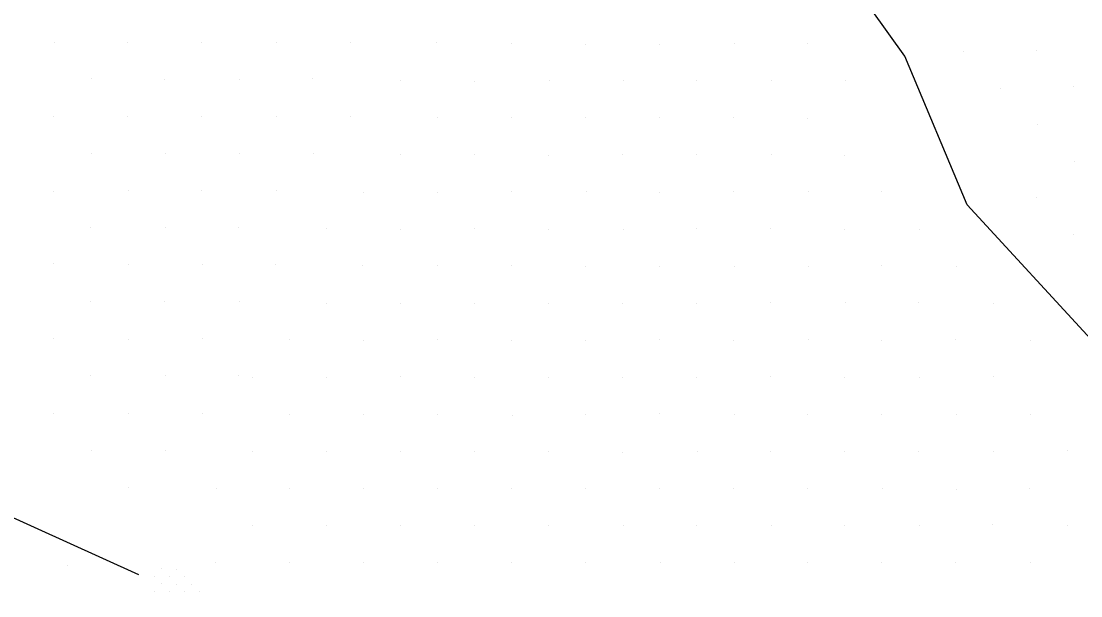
# Model space of a CAD drawing. Extents: x 1602514 to 1609837, y 863887 to 871157.
# Drawn here: x 1606090.8 to 1606394.3, y 866109.9 to 866274.3 of the extents above; entities that cross this region are included whole.
import ezdxf

# ---------------------------------------------------------------- set-up
doc = ezdxf.new("R2010")
doc.units = 0
doc.layers.add('Survey-Ridge Lines', color=7, linetype='Continuous')
doc.layers.add('Survey-Spot dirt', color=7, linetype='Continuous')

msp = doc.modelspace()

# ---------------------------------------------------------------- linework, layer by layer
at = {"layer": 'Survey-Ridge Lines'}
for points in [[(1606496.2, 866109.86), (1606483.9, 866118.95), (1606456.78, 866139.67), (1606423.14, 866164.6), (1606398.32, 866182.02), (1606361.79, 866221.74), (1606343.9, 866264.32), (1606324.17, 866291.94), (1606315.56, 866317.17)], [(1606496.2, 866109.86), (1606483.9, 866118.95), (1606456.78, 866139.67), (1606423.14, 866164.6), (1606398.32, 866182.02), (1606361.79, 866221.74), (1606343.9, 866264.32), (1606324.17, 866291.94), (1606315.56, 866317.17)], [(1606124.51, 866115.9), (1606054.32, 866147.61), (1605995.37, 866175.69), (1605964.92, 866208.27), (1605936, 866244.31)], [(1606124.51, 866115.9), (1606054.32, 866147.61), (1605995.37, 866175.69), (1605964.92, 866208.27), (1605936, 866244.31)]]:
    msp.add_lwpolyline(points, dxfattribs=at)
at = {"layer": 'Survey-Spot dirt'}
for p, q in [((1606100.27, 866268.16), (1606100.27, 866268.16)), ((1606100.27, 866268.16), (1606100.27, 866268.16)), ((1606121.36, 866268.05), (1606121.36, 866268.05)), ((1606121.36, 866268.05), (1606121.36, 866268.05)), ((1606142.56, 866268.26), (1606142.56, 866268.26)), ((1606142.56, 866268.26), (1606142.56, 866268.26)), ((1606163.87, 866268.16), (1606163.87, 866268.16)), ((1606163.87, 866268.16), (1606163.87, 866268.16)), ((1606185.07, 866268.15), (1606185.07, 866268.15)), ((1606185.07, 866268.15), (1606185.07, 866268.15)), ((1606209.89, 866268.08), (1606209.89, 866268.08)), ((1606209.89, 866268.08), (1606209.89, 866268.08)), ((1606231.22, 866267.92), (1606231.22, 866267.92)), ((1606231.22, 866267.92), (1606231.22, 866267.92)), ((1606252.47, 866267.68), (1606252.47, 866267.68)), ((1606252.47, 866267.68), (1606252.47, 866267.68)), ((1606273.7, 866267.75), (1606273.7, 866267.75)), ((1606273.7, 866267.75), (1606273.7, 866267.75)), ((1606295.06, 866267.87), (1606295.06, 866267.87)), ((1606295.06, 866267.87), (1606295.06, 866267.87)), ((1606316.15, 866267.86), (1606316.15, 866267.86)), ((1606316.15, 866267.86), (1606316.15, 866267.86)), ((1606360.65, 866265.74), (1606360.65, 866265.74)), ((1606360.65, 866265.74), (1606360.65, 866265.74)), ((1606381.65, 866265.84), (1606381.65, 866265.84)), ((1606381.65, 866265.84), (1606381.65, 866265.84)), ((1606111.02, 866257.77), (1606111.02, 866257.77)), ((1606111.02, 866257.77), (1606111.02, 866257.77)), ((1606131.85, 866257.74), (1606131.85, 866257.74)), ((1606131.85, 866257.74), (1606131.85, 866257.74)), ((1606153.24, 866257.47), (1606153.24, 866257.47)), ((1606153.24, 866257.47), (1606153.24, 866257.47)), ((1606174.27, 866257.77), (1606174.27, 866257.77)), ((1606174.27, 866257.77), (1606174.27, 866257.77)), ((1606199.42, 866257.36), (1606199.42, 866257.36)), ((1606199.42, 866257.36), (1606199.42, 866257.36)), ((1606220.73, 866257.15), (1606220.73, 866257.15)), ((1606220.73, 866257.15), (1606220.73, 866257.15)), ((1606242.02, 866257.25), (1606242.02, 866257.25)), ((1606242.02, 866257.25), (1606242.02, 866257.25)), ((1606263.2, 866257.36), (1606263.2, 866257.36)), ((1606263.2, 866257.36), (1606263.2, 866257.36)), ((1606284.22, 866257.29), (1606284.22, 866257.29)), ((1606284.22, 866257.29), (1606284.22, 866257.29)), ((1606305.62, 866257.27), (1606305.62, 866257.27)), ((1606305.62, 866257.27), (1606305.62, 866257.27)), ((1606326.81, 866257.21), (1606326.81, 866257.21)), ((1606326.81, 866257.21), (1606326.81, 866257.21)), ((1606392.09, 866255.65), (1606392.09, 866255.65)), ((1606392.09, 866255.65), (1606392.09, 866255.65)), ((1606371.46, 866255.01), (1606371.46, 866255.01)), ((1606371.46, 866255.01), (1606371.46, 866255.01)), ((1606100.03, 866246.95), (1606100.03, 866246.95)), ((1606100.03, 866246.95), (1606100.03, 866246.95)), ((1606121.21, 866247.06), (1606121.21, 866247.06)), ((1606121.21, 866247.06), (1606121.21, 866247.06)), ((1606142.59, 866247.08), (1606142.59, 866247.08)), ((1606142.59, 866247.08), (1606142.59, 866247.08)), ((1606163.82, 866247.07), (1606163.82, 866247.07)), ((1606163.82, 866247.07), (1606163.82, 866247.07)), ((1606185.01, 866246.98), (1606185.01, 866246.98)), ((1606185.01, 866246.98), (1606185.01, 866246.98)), ((1606210.09, 866246.63), (1606210.09, 866246.63)), ((1606210.09, 866246.63), (1606210.09, 866246.63)), ((1606231.18, 866246.75), (1606231.18, 866246.75)), ((1606231.18, 866246.75), (1606231.18, 866246.75)), ((1606252.58, 866246.77), (1606252.58, 866246.77)), ((1606252.58, 866246.77), (1606252.58, 866246.77)), ((1606273.58, 866246.84), (1606273.58, 866246.84)), ((1606273.58, 866246.84), (1606273.58, 866246.84)), ((1606294.9, 866246.64), (1606294.9, 866246.64)), ((1606294.9, 866246.64), (1606294.9, 866246.64)), ((1606316.08, 866246.57), (1606316.08, 866246.57)), ((1606316.08, 866246.57), (1606316.08, 866246.57)), ((1606381.84, 866244.7), (1606381.84, 866244.7)), ((1606381.84, 866244.7), (1606381.84, 866244.7)), ((1606110.92, 866236.29), (1606110.92, 866236.29)), ((1606110.92, 866236.29), (1606110.92, 866236.29)), ((1606132.1, 866236.45), (1606132.1, 866236.45)), ((1606132.1, 866236.45), (1606132.1, 866236.45)), ((1606153.22, 866236.5), (1606153.22, 866236.5)), ((1606153.22, 866236.5), (1606153.22, 866236.5)), ((1606174.45, 866236.54), (1606174.45, 866236.54)), ((1606174.45, 866236.54), (1606174.45, 866236.54)), ((1606199.34, 866236.09), (1606199.34, 866236.09)), ((1606199.34, 866236.09), (1606199.34, 866236.09)), ((1606220.57, 866236.02), (1606220.57, 866236.02)), ((1606220.57, 866236.02), (1606220.57, 866236.02)), ((1606241.86, 866235.96), (1606241.86, 866235.96)), ((1606241.86, 866235.96), (1606241.86, 866235.96)), ((1606263.13, 866236.05), (1606263.13, 866236.05)), ((1606263.13, 866236.05), (1606263.13, 866236.05)), ((1606284.3, 866236.09), (1606284.3, 866236.09)), ((1606284.3, 866236.09), (1606284.3, 866236.09)), ((1606305.61, 866236.01), (1606305.61, 866236.01)), ((1606305.61, 866236.01), (1606305.61, 866236.01)), ((1606326.75, 866235.85), (1606326.75, 866235.85)), ((1606326.75, 866235.85), (1606326.75, 866235.85)), ((1606392.5, 866234.22), (1606392.5, 866234.22)), ((1606392.5, 866234.22), (1606392.5, 866234.22)), ((1606100.19, 866225.59), (1606100.19, 866225.59)), ((1606100.19, 866225.59), (1606100.19, 866225.59)), ((1606121.46, 866225.89), (1606121.46, 866225.89)), ((1606121.46, 866225.89), (1606121.46, 866225.89)), ((1606142.5, 866225.98), (1606142.5, 866225.98)), ((1606142.5, 866225.98), (1606142.5, 866225.98)), ((1606163.97, 866225.79), (1606163.97, 866225.79)), ((1606163.97, 866225.79), (1606163.97, 866225.79)), ((1606188.74, 866225.4), (1606188.74, 866225.4)), ((1606188.74, 866225.4), (1606188.74, 866225.4)), ((1606210.15, 866225.4), (1606210.15, 866225.4)), ((1606210.15, 866225.4), (1606210.15, 866225.4)), ((1606231.34, 866225.49), (1606231.34, 866225.49)), ((1606231.34, 866225.49), (1606231.34, 866225.49)), ((1606252.6, 866225.42), (1606252.6, 866225.42)), ((1606252.6, 866225.42), (1606252.6, 866225.42)), ((1606273.68, 866225.39), (1606273.68, 866225.39)), ((1606273.68, 866225.39), (1606273.68, 866225.39)), ((1606294.98, 866225.42), (1606294.98, 866225.42)), ((1606294.98, 866225.42), (1606294.98, 866225.42)), ((1606316.23, 866225.49), (1606316.23, 866225.49)), ((1606316.23, 866225.49), (1606316.23, 866225.49)), ((1606337.37, 866225.46), (1606337.37, 866225.46)), ((1606337.37, 866225.46), (1606337.37, 866225.46)), ((1606381.77, 866223.71), (1606381.77, 866223.71)), ((1606381.77, 866223.71), (1606381.77, 866223.71)), ((1606110.61, 866215.17), (1606110.61, 866215.17)), ((1606110.61, 866215.17), (1606110.61, 866215.17)), ((1606132.03, 866215.25), (1606132.03, 866215.25)), ((1606132.03, 866215.25), (1606132.03, 866215.25)), ((1606153.12, 866215.29), (1606153.12, 866215.29)), ((1606153.12, 866215.29), (1606153.12, 866215.29)), ((1606178.28, 866214.86), (1606178.28, 866214.86)), ((1606178.28, 866214.86), (1606178.28, 866214.86)), ((1606199.51, 866214.78), (1606199.51, 866214.78)), ((1606199.51, 866214.78), (1606199.51, 866214.78)), ((1606220.8, 866214.84), (1606220.8, 866214.84)), ((1606220.8, 866214.84), (1606220.8, 866214.84)), ((1606241.91, 866214.73), (1606241.91, 866214.73)), ((1606241.91, 866214.73), (1606241.91, 866214.73)), ((1606263.23, 866214.8), (1606263.23, 866214.8)), ((1606263.23, 866214.8), (1606263.23, 866214.8)), ((1606284.23, 866214.98), (1606284.23, 866214.98)), ((1606284.23, 866214.98), (1606284.23, 866214.98)), ((1606305.46, 866214.94), (1606305.46, 866214.94)), ((1606305.46, 866214.94), (1606305.46, 866214.94)), ((1606326.66, 866214.66), (1606326.66, 866214.66)), ((1606326.66, 866214.66), (1606326.66, 866214.66)), ((1606348.22, 866214.73), (1606348.22, 866214.73)), ((1606348.22, 866214.73), (1606348.22, 866214.73)), ((1606392.35, 866213.12), (1606392.35, 866213.12)), ((1606392.35, 866213.12), (1606392.35, 866213.12)), ((1606100.04, 866204.81), (1606100.04, 866204.81)), ((1606100.04, 866204.81), (1606100.04, 866204.81)), ((1606121.44, 866204.62), (1606121.44, 866204.62)), ((1606121.44, 866204.62), (1606121.44, 866204.62)), ((1606142.63, 866204.54), (1606142.63, 866204.54)), ((1606142.63, 866204.54), (1606142.63, 866204.54)), ((1606163.78, 866204.57), (1606163.78, 866204.57)), ((1606163.78, 866204.57), (1606163.78, 866204.57)), ((1606188.66, 866204.35), (1606188.66, 866204.35)), ((1606188.66, 866204.35), (1606188.66, 866204.35)), ((1606210.14, 866204.29), (1606210.14, 866204.29)), ((1606210.14, 866204.29), (1606210.14, 866204.29)), ((1606231.37, 866204.24), (1606231.37, 866204.24)), ((1606231.37, 866204.24), (1606231.37, 866204.24)), ((1606252.43, 866204.22), (1606252.43, 866204.22)), ((1606252.43, 866204.22), (1606252.43, 866204.22)), ((1606273.75, 866204.23), (1606273.75, 866204.23)), ((1606273.75, 866204.23), (1606273.75, 866204.23)), ((1606295.03, 866204.09), (1606295.03, 866204.09)), ((1606295.03, 866204.09), (1606295.03, 866204.09)), ((1606316.25, 866204.13), (1606316.25, 866204.13)), ((1606316.25, 866204.13), (1606316.25, 866204.13)), ((1606337.32, 866204.33), (1606337.32, 866204.33)), ((1606337.32, 866204.33), (1606337.32, 866204.33)), ((1606358.59, 866204.19), (1606358.59, 866204.19)), ((1606358.59, 866204.19), (1606358.59, 866204.19)), ((1606110.73, 866194.02), (1606110.73, 866194.02)), ((1606110.73, 866194.02), (1606110.73, 866194.02)), ((1606131.94, 866194.03), (1606131.94, 866194.03)), ((1606131.94, 866194.03), (1606131.94, 866194.03)), ((1606153.28, 866194.03), (1606153.28, 866194.03)), ((1606153.28, 866194.03), (1606153.28, 866194.03)), ((1606178.31, 866193.57), (1606178.31, 866193.57)), ((1606178.31, 866193.57), (1606178.31, 866193.57)), ((1606199.46, 866193.61), (1606199.46, 866193.61)), ((1606199.46, 866193.61), (1606199.46, 866193.61)), ((1606220.7, 866193.63), (1606220.7, 866193.63)), ((1606220.7, 866193.63), (1606220.7, 866193.63)), ((1606241.91, 866193.59), (1606241.91, 866193.59)), ((1606241.91, 866193.59), (1606241.91, 866193.59)), ((1606263.11, 866193.61), (1606263.11, 866193.61)), ((1606263.11, 866193.61), (1606263.11, 866193.61)), ((1606284.28, 866193.55), (1606284.28, 866193.55)), ((1606284.28, 866193.55), (1606284.28, 866193.55)), ((1606305.52, 866193.66), (1606305.52, 866193.66)), ((1606305.52, 866193.66), (1606305.52, 866193.66)), ((1606326.86, 866193.65), (1606326.86, 866193.65)), ((1606326.86, 866193.65), (1606326.86, 866193.65)), ((1606347.97, 866193.74), (1606347.97, 866193.74)), ((1606347.97, 866193.74), (1606347.97, 866193.74)), ((1606369.2, 866193.59), (1606369.2, 866193.59)), ((1606369.2, 866193.59), (1606369.2, 866193.59)), ((1606099.97, 866183.6), (1606099.97, 866183.6)), ((1606099.97, 866183.6), (1606099.97, 866183.6)), ((1606121.45, 866183.33), (1606121.45, 866183.33)), ((1606121.45, 866183.33), (1606121.45, 866183.33)), ((1606142.65, 866183.46), (1606142.65, 866183.46)), ((1606142.65, 866183.46), (1606142.65, 866183.46)), ((1606167.75, 866183.17), (1606167.75, 866183.17)), ((1606167.75, 866183.17), (1606167.75, 866183.17)), ((1606188.86, 866183.02), (1606188.86, 866183.02)), ((1606188.86, 866183.02), (1606188.86, 866183.02)), ((1606209.94, 866183.08), (1606209.94, 866183.08)), ((1606209.94, 866183.08), (1606209.94, 866183.08)), ((1606231.36, 866182.88), (1606231.36, 866182.88)), ((1606231.36, 866182.88), (1606231.36, 866182.88)), ((1606252.55, 866182.92), (1606252.55, 866182.92)), ((1606252.55, 866182.92), (1606252.55, 866182.92)), ((1606273.64, 866183.2), (1606273.64, 866183.2)), ((1606273.64, 866183.2), (1606273.64, 866183.2)), ((1606294.94, 866183.01), (1606294.94, 866183.01)), ((1606294.94, 866183.01), (1606294.94, 866183.01)), ((1606316.24, 866183.12), (1606316.24, 866183.12)), ((1606316.24, 866183.12), (1606316.24, 866183.12)), ((1606337.28, 866182.82), (1606337.28, 866182.82)), ((1606337.28, 866182.82), (1606337.28, 866182.82)), ((1606358.52, 866183.11), (1606358.52, 866183.11)), ((1606358.52, 866183.11), (1606358.52, 866183.11)), ((1606379.86, 866182.85), (1606379.86, 866182.85)), ((1606379.86, 866182.85), (1606379.86, 866182.85)), ((1606110.69, 866172.87), (1606110.69, 866172.87)), ((1606110.69, 866172.87), (1606110.69, 866172.87)), ((1606132.16, 866172.78), (1606132.16, 866172.78)), ((1606132.16, 866172.78), (1606132.16, 866172.78)), ((1606153.21, 866172.91), (1606153.21, 866172.91)), ((1606153.21, 866172.91), (1606153.21, 866172.91)), ((1606157.22, 866172.41), (1606157.22, 866172.41)), ((1606157.22, 866172.41), (1606157.22, 866172.41)), ((1606178.18, 866172.45), (1606178.18, 866172.45)), ((1606178.18, 866172.45), (1606178.18, 866172.45)), ((1606199.47, 866172.5), (1606199.47, 866172.5)), ((1606199.47, 866172.5), (1606199.47, 866172.5)), ((1606220.77, 866172.34), (1606220.77, 866172.34)), ((1606220.77, 866172.34), (1606220.77, 866172.34)), ((1606241.95, 866172.32), (1606241.95, 866172.32)), ((1606241.95, 866172.32), (1606241.95, 866172.32)), ((1606263, 866172.25), (1606263, 866172.25)), ((1606263, 866172.25), (1606263, 866172.25)), ((1606284.37, 866172.42), (1606284.37, 866172.42)), ((1606284.37, 866172.42), (1606284.37, 866172.42)), ((1606305.57, 866172.49), (1606305.57, 866172.49)), ((1606305.57, 866172.49), (1606305.57, 866172.49)), ((1606326.7, 866172.34), (1606326.7, 866172.34)), ((1606326.7, 866172.34), (1606326.7, 866172.34)), ((1606348.16, 866172.42), (1606348.16, 866172.42)), ((1606348.16, 866172.42), (1606348.16, 866172.42)), ((1606369.24, 866172.47), (1606369.24, 866172.47)), ((1606369.24, 866172.47), (1606369.24, 866172.47)), ((1606100.14, 866162.16), (1606100.14, 866162.16)), ((1606100.14, 866162.16), (1606100.14, 866162.16)), ((1606121.48, 866162.16), (1606121.48, 866162.16)), ((1606121.48, 866162.16), (1606121.48, 866162.16)), ((1606142.64, 866162.1), (1606142.64, 866162.1)), ((1606142.64, 866162.1), (1606142.64, 866162.1)), ((1606167.57, 866161.73), (1606167.57, 866161.73)), ((1606167.57, 866161.73), (1606167.57, 866161.73)), ((1606188.8, 866161.77), (1606188.8, 866161.77)), ((1606188.8, 866161.77), (1606188.8, 866161.77)), ((1606210.16, 866161.74), (1606210.16, 866161.74)), ((1606210.16, 866161.74), (1606210.16, 866161.74)), ((1606231.41, 866161.57), (1606231.41, 866161.57)), ((1606231.41, 866161.57), (1606231.41, 866161.57)), ((1606252.54, 866161.63), (1606252.54, 866161.63)), ((1606252.54, 866161.63), (1606252.54, 866161.63)), ((1606273.64, 866161.89), (1606273.64, 866161.89)), ((1606273.64, 866161.89), (1606273.64, 866161.89)), ((1606295.19, 866161.74), (1606295.19, 866161.74)), ((1606295.19, 866161.74), (1606295.19, 866161.74)), ((1606316.1, 866161.87), (1606316.1, 866161.87)), ((1606316.1, 866161.87), (1606316.1, 866161.87)), ((1606337.34, 866161.87), (1606337.34, 866161.87)), ((1606337.34, 866161.87), (1606337.34, 866161.87)), ((1606358.59, 866161.74), (1606358.59, 866161.74)), ((1606358.59, 866161.74), (1606358.59, 866161.74)), ((1606379.78, 866161.81), (1606379.78, 866161.81)), ((1606379.78, 866161.81), (1606379.78, 866161.81)), ((1606110.86, 866151.39), (1606110.86, 866151.39)), ((1606110.86, 866151.39), (1606110.86, 866151.39)), ((1606132.02, 866151.5), (1606132.02, 866151.5)), ((1606132.02, 866151.5), (1606132.02, 866151.5)), ((1606156.95, 866151.26), (1606156.95, 866151.26)), ((1606156.95, 866151.26), (1606156.95, 866151.26)), ((1606178.25, 866151.13), (1606178.25, 866151.13)), ((1606178.25, 866151.13), (1606178.25, 866151.13)), ((1606199.42, 866151.2), (1606199.42, 866151.2)), ((1606199.42, 866151.2), (1606199.42, 866151.2)), ((1606220.63, 866151.2), (1606220.63, 866151.2)), ((1606220.63, 866151.2), (1606220.63, 866151.2)), ((1606241.89, 866151.29), (1606241.89, 866151.29)), ((1606241.89, 866151.29), (1606241.89, 866151.29)), ((1606263.14, 866150.99), (1606263.14, 866150.99)), ((1606263.14, 866150.99), (1606263.14, 866150.99)), ((1606284.43, 866151.02), (1606284.43, 866151.02)), ((1606284.43, 866151.02), (1606284.43, 866151.02)), ((1606305.36, 866151.17), (1606305.36, 866151.17)), ((1606305.36, 866151.17), (1606305.36, 866151.17)), ((1606326.75, 866151.15), (1606326.75, 866151.15)), ((1606326.75, 866151.15), (1606326.75, 866151.15)), ((1606347.93, 866151.26), (1606347.93, 866151.26)), ((1606347.93, 866151.26), (1606347.93, 866151.26)), ((1606369.36, 866151.22), (1606369.36, 866151.22)), ((1606369.36, 866151.22), (1606369.36, 866151.22)), ((1606390.4, 866151.37), (1606390.4, 866151.37)), ((1606390.4, 866151.37), (1606390.4, 866151.37)), ((1606121.51, 866140.92), (1606121.51, 866140.92)), ((1606121.51, 866140.92), (1606121.51, 866140.92)), ((1606146.64, 866140.56), (1606146.64, 866140.56)), ((1606146.64, 866140.56), (1606146.64, 866140.56)), ((1606167.7, 866140.55), (1606167.7, 866140.55)), ((1606167.7, 866140.55), (1606167.7, 866140.55)), ((1606188.86, 866140.48), (1606188.86, 866140.48)), ((1606188.86, 866140.48), (1606188.86, 866140.48)), ((1606210.15, 866140.61), (1606210.15, 866140.61)), ((1606210.15, 866140.61), (1606210.15, 866140.61)), ((1606231.28, 866140.65), (1606231.28, 866140.65)), ((1606231.28, 866140.65), (1606231.28, 866140.65)), ((1606252.48, 866140.57), (1606252.48, 866140.57)), ((1606252.48, 866140.57), (1606252.48, 866140.57)), ((1606273.57, 866140.69), (1606273.57, 866140.69)), ((1606273.57, 866140.69), (1606273.57, 866140.69)), ((1606294.97, 866140.54), (1606294.97, 866140.54)), ((1606294.97, 866140.54), (1606294.97, 866140.54)), ((1606316.15, 866140.57), (1606316.15, 866140.57)), ((1606316.15, 866140.57), (1606316.15, 866140.57)), ((1606337.41, 866140.62), (1606337.41, 866140.62)), ((1606337.41, 866140.62), (1606337.41, 866140.62)), ((1606358.63, 866140.39), (1606358.63, 866140.39)), ((1606358.63, 866140.39), (1606358.63, 866140.39)), ((1606379.75, 866140.67), (1606379.75, 866140.67)), ((1606379.75, 866140.67), (1606379.75, 866140.67)), ((1606157, 866130.08), (1606157, 866130.08)), ((1606157, 866130.08), (1606157, 866130.08)), ((1606178.28, 866129.98), (1606178.28, 866129.98)), ((1606178.28, 866129.98), (1606178.28, 866129.98)), ((1606199.33, 866129.91), (1606199.33, 866129.91)), ((1606199.33, 866129.91), (1606199.33, 866129.91)), ((1606220.75, 866129.99), (1606220.75, 866129.99)), ((1606220.75, 866129.99), (1606220.75, 866129.99)), ((1606241.89, 866130), (1606241.89, 866130)), ((1606241.89, 866130), (1606241.89, 866130)), ((1606263.21, 866130.02), (1606263.21, 866130.02)), ((1606263.21, 866130.02), (1606263.21, 866130.02)), ((1606284.31, 866130.05), (1606284.31, 866130.05)), ((1606284.31, 866130.05), (1606284.31, 866130.05)), ((1606305.61, 866129.92), (1606305.61, 866129.92)), ((1606305.61, 866129.92), (1606305.61, 866129.92)), ((1606326.77, 866130.02), (1606326.77, 866130.02)), ((1606326.77, 866130.02), (1606326.77, 866130.02)), ((1606348.07, 866129.83), (1606348.07, 866129.83)), ((1606348.07, 866129.83), (1606348.07, 866129.83)), ((1606369.05, 866130.16), (1606369.05, 866130.16)), ((1606369.05, 866130.16), (1606369.05, 866130.16)), ((1606390.37, 866129.99), (1606390.37, 866129.99)), ((1606390.37, 866129.99), (1606390.37, 866129.99)), ((1606146.34, 866119.43), (1606146.34, 866119.43)), ((1606146.34, 866119.43), (1606146.34, 866119.43)), ((1606167.73, 866119.43), (1606167.73, 866119.43)), ((1606167.73, 866119.43), (1606167.73, 866119.43)), ((1606188.88, 866119.31), (1606188.88, 866119.31)), ((1606188.88, 866119.31), (1606188.88, 866119.31)), ((1606210.09, 866119.43), (1606210.09, 866119.43)), ((1606210.09, 866119.43), (1606210.09, 866119.43)), ((1606231.19, 866119.38), (1606231.19, 866119.38)), ((1606231.19, 866119.38), (1606231.19, 866119.38)), ((1606252.57, 866119.41), (1606252.57, 866119.41)), ((1606252.57, 866119.41), (1606252.57, 866119.41)), ((1606273.82, 866119.33), (1606273.82, 866119.33)), ((1606273.82, 866119.33), (1606273.82, 866119.33)), ((1606295.03, 866119.43), (1606295.03, 866119.43)), ((1606295.03, 866119.43), (1606295.03, 866119.43)), ((1606316.15, 866119.48), (1606316.15, 866119.48)), ((1606316.15, 866119.48), (1606316.15, 866119.48)), ((1606337.36, 866119.3), (1606337.36, 866119.3)), ((1606337.36, 866119.3), (1606337.36, 866119.3)), ((1606358.57, 866119.41), (1606358.57, 866119.41)), ((1606358.57, 866119.41), (1606358.57, 866119.41)), ((1606379.84, 866119.33), (1606379.84, 866119.33)), ((1606379.84, 866119.33), (1606379.84, 866119.33)), ((1606104.04, 866118.47), (1606104.04, 866118.47)), ((1606104.04, 866118.47), (1606104.04, 866118.47)), ((1606131.07, 866117.57), (1606131.07, 866117.57)), ((1606131.07, 866117.57), (1606131.07, 866117.57)), ((1606135.35, 866117.52), (1606135.35, 866117.52)), ((1606135.35, 866117.52), (1606135.35, 866117.52)), ((1606129.12, 866115.31), (1606129.12, 866115.31)), ((1606129.12, 866115.31), (1606129.12, 866115.31)), ((1606131.06, 866113.41), (1606131.06, 866113.41)), ((1606131.06, 866113.41), (1606131.06, 866113.41)), ((1606133.18, 866115.48), (1606133.18, 866115.48)), ((1606133.18, 866115.48), (1606133.18, 866115.48)), ((1606135.2, 866113.04), (1606135.2, 866113.04)), ((1606135.2, 866113.04), (1606135.2, 866113.04)), ((1606137.51, 866115.39), (1606137.51, 866115.39)), ((1606137.51, 866115.39), (1606137.51, 866115.39)), ((1606139.58, 866113.17), (1606139.58, 866113.17)), ((1606139.58, 866113.17), (1606139.58, 866113.17)), ((1606129.15, 866111.17), (1606129.15, 866111.17)), ((1606129.15, 866111.17), (1606129.15, 866111.17)), ((1606133.42, 866111.08), (1606133.42, 866111.08)), ((1606133.42, 866111.08), (1606133.42, 866111.08)), ((1606137.46, 866111.09), (1606137.46, 866111.09)), ((1606137.46, 866111.09), (1606137.46, 866111.09)), ((1606142.04, 866110.98), (1606142.04, 866110.98)), ((1606142.04, 866110.98), (1606142.04, 866110.98))]:
    msp.add_line(p, q, dxfattribs=at)

doc.saveas('drawing.dxf')
